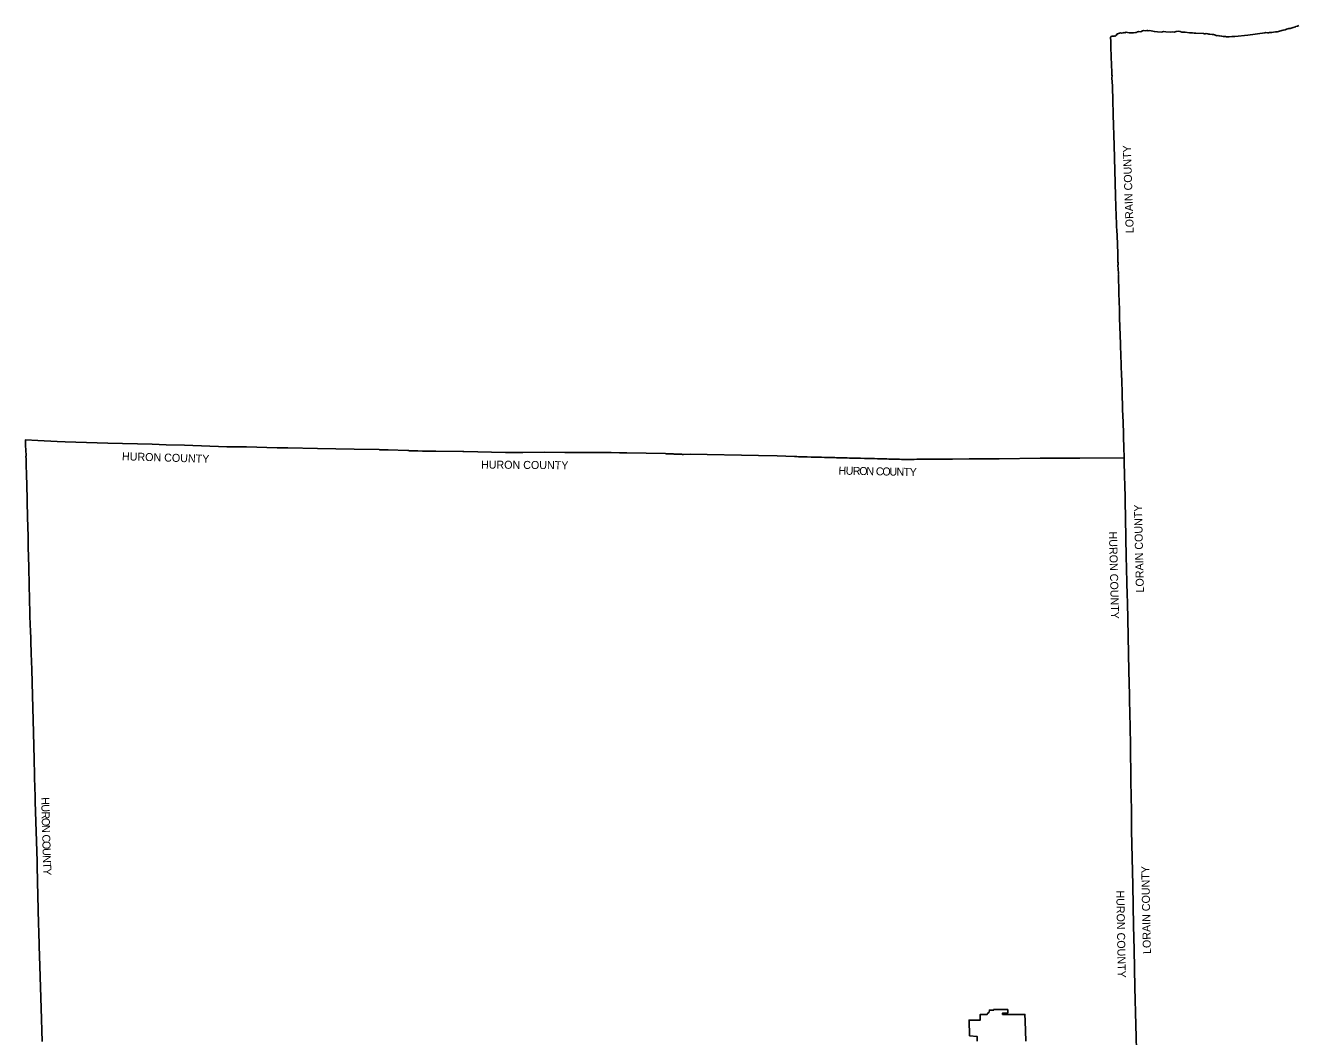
# Model space of a CAD drawing. Extents: x 1874609 to 2204689, y 815661 to 1281160.
# Drawn here: x 1874609 to 2033640, y 1124157 to 1250541 of the extents above; entities that cross this region are included whole.
import ezdxf

# ---------------------------------------------------------------- set-up
doc = ezdxf.new("R2010")
doc.units = 0
for name, color, linetype in [('GM_X_Adjacent_County', 7, 'Continuous'), ('GM_X_Adjacent_County_Text', 7, 'Continuous'), ('GM_X_Corporation', 7, 'Continuous')]:
    doc.layers.add(name, color=color, linetype=linetype)

msp = doc.modelspace()

# ---------------------------------------------------------------- linework, layer by layer
at = {"layer": 'GM_X_Adjacent_County'}
for points in [[(2013424, 1120950), (2013201, 1130286), (2013087, 1135030), (2013016, 1137995), (2012943, 1143096), (2012777, 1149904), (2012755, 1152350), (2012707, 1156038), (2012647, 1160718), (2012559, 1164716), (2012531, 1166018), (2012513, 1166858), (2012456, 1169838), (2012332, 1176351), (2012268, 1178339), (2012233, 1179496), (2012194, 1180790), (2012150, 1182773), (2012116, 1184031), (2012059, 1186592), (2011927, 1193461), (2011918, 1193798), (2011853, 1196506), (2011851, 1196596), (2011818, 1197728), (2011803, 1198220), (2011791, 1198677), (2011783, 1198981), (2011784, 1199073), (2011774, 1199248), (2011775, 1199472), (2011770, 1199712), (2011767, 1199936), (2011750, 1200496), (2011748, 1200514), (2011741, 1200643), (2011733, 1200797), (2011728, 1200959), (2011728, 1200985), (2011726, 1201037), (2011727, 1201144), (2011723, 1201276), (2011718, 1201326), (2011707, 1201374), (2011694, 1201405), (2011683, 1201424), (2011617, 1204379), (2011619, 1204389), (2011622, 1204439), (2011616, 1204603), (2011558, 1206111), (2011526, 1206896), (2011524, 1206947), (2011526, 1207042), (2011519, 1207141), (2011500, 1207649), (2011478, 1208256), (2011439, 1209248), (2011424, 1209640), (2011407, 1210171), (2011395, 1210630), (2011384, 1211023), (2011375, 1211511), (2011371, 1211642), (2011370, 1211756), (2011363, 1211953), (2011357, 1212247), (2011353, 1212297), (2011340, 1212345), (2011322, 1212386), (2011290, 1214511), (2011289, 1214545), (2011262, 1215280), (2011261, 1215312), (2011260, 1215348), (2011251, 1215690), (2011232, 1216166), (2011209, 1216921), (2011204, 1217167), (2011181, 1217987), (2011179, 1218057), (2011168, 1218430), (2011162, 1218627), (2011143, 1219004), (2011133, 1219168), (2011130, 1219408), (2011129, 1219455), (2011130, 1219493), (2011133, 1219540), (2011136, 1219561), (2011121, 1220060), (2011072, 1220579), (2011078, 1220591), (2011111, 1220656), (2011124, 1220677), (2011129, 1220696), (2011127, 1220722), (2011123, 1220747), (2011117, 1220766), (2011111, 1220784), (2011106, 1220799), (2011099, 1220832), (2011096, 1220861), (2011084, 1221011), (2011069, 1221282), (2011058, 1221745), (2011054, 1221937), (2011048, 1222134), (2011023, 1223065), (2011015, 1223286), (2011005, 1223469), (2010982, 1223999), (2010972, 1224213), (2010965, 1224442), (2010964, 1224573), (2010961, 1224637), (2010822, 1227873), (2010780, 1229305), (2010601, 1235529), (2010485, 1239377), (2010483, 1239462), (2010435, 1241214), (2010393, 1242845), (2010385, 1242962), (2010338, 1244009), (2010341, 1244225), (2010329, 1244372), (2010323, 1244550), (2010308, 1244996), (2010296, 1245340), (2010285, 1245515), (2010216, 1246692), (2010212, 1247784), (2010199, 1248334), (2010184, 1248535), (2010165, 1249074), (2010225, 1249166), (2010363, 1249204), (2010479, 1249213), (2010570, 1249215), (2010634, 1249236), (2010694, 1249206), (2010744, 1249199), (2010804, 1249264), (2010890, 1249313), (2010947, 1249433), (2011022, 1249488), (2011142, 1249540), (2011280, 1249590), (2011413, 1249601), (2011546, 1249561), (2011724, 1249622), (2011826, 1249651), (2011933, 1249624), (2012039, 1249642), (2012109, 1249685), (2012255, 1249659), (2012489, 1249605), (2012756, 1249609), (2013033, 1249618), (2013278, 1249640), (2013402, 1249671), (2013494, 1249723), (2013586, 1249740), (2013680, 1249800), (2013955, 1249763), (2014051, 1249817), (2014139, 1249880), (2014259, 1249906), (2014539, 1249879), (2014699, 1249897), (2014773, 1249894), (2014870, 1249888), (2015020, 1249906), (2015213, 1249886), (2015453, 1249817), (2015640, 1249783), (2016037, 1249736), (2016469, 1249699), (2016643, 1249722), (2016777, 1249780), (2017049, 1249739), (2017584, 1249710), (2017875, 1249728), (2018110, 1249715), (2018348, 1249804), (2018637, 1249808), (2018856, 1249772), (2019050, 1249703), (2019468, 1249696), (2020031, 1249633), (2020407, 1249608), (2020604, 1249574), (2020792, 1249595), (2021789, 1249543), (2021876, 1249508), (2021975, 1249487), (2022083, 1249533), (2022290, 1249501), (2022437, 1249443), (2022562, 1249453), (2022845, 1249406), (2022998, 1249392), (2023127, 1249384), (2023474, 1249260), (2023582, 1249265), (2023733, 1249261), (2024019, 1249214), (2024216, 1249179), (2024387, 1249157), (2024503, 1249150), (2024627, 1249098), (2024811, 1249102), (2024988, 1249110), (2025311, 1249141), (2025491, 1249167), (2025692, 1249160), (2027293, 1249345), (2029449, 1249620), (2029569, 1249644), (2029756, 1249634), (2029889, 1249636), (2029999, 1249658), (2030136, 1249645), (2030294, 1249673), (2030516, 1249706), (2030773, 1249742), (2030990, 1249753), (2031735, 1249947), (2031975, 1249999), (2032137, 1250059), (2032303, 1250097), (2032437, 1250157), (2032582, 1250159), (2032956, 1250287), (2033254, 1250381), (2033303, 1250392), (2033491, 1250432), (2033664, 1250541)], [(1876692, 1123540), (1876567, 1127687), (1876408, 1132939), (1876331, 1135496), (1876329, 1135547), (1876278, 1137238), (1876251, 1138246), (1876127, 1143537), (1876074, 1145495), (1876061, 1146031), (1876052, 1146072), (1875833, 1153484), (1875815, 1154145), (1875751, 1156483), (1875744, 1156859), (1875708, 1158770), (1875595, 1162172), (1875490, 1166798), (1875387, 1170045), (1875324, 1172050), (1875220, 1175159), (1875216, 1175323), (1875084, 1180580), (1875028, 1182810), (1874960, 1185375), (1874945, 1186074), (1874942, 1186641), (1874929, 1187161), (1874923, 1187365), (1874892, 1188188), (1874869, 1188736), (1874869, 1188969), (1874865, 1189239), (1874853, 1189471), (1874855, 1189533), (1874845, 1189851), (1874843, 1190228), (1874841, 1190514), (1874835, 1190723), (1874802, 1192031), (1874795, 1192318), (1874782, 1192756), (1874775, 1193023), (1874769, 1193158), (1874773, 1193210), (1874747, 1194264), (1874727, 1194819), (1874714, 1195175), (1874712, 1195341), (1874704, 1195559), (1874702, 1195624), (1874689, 1195958), (1874687, 1196231), (1874685, 1196324), (1874676, 1196685), (1874678, 1196718), (1874650, 1197529), (1874634, 1197935), (1874630, 1198102), (1874629, 1198149), (1874609, 1198729), (1876168, 1198663), (1878557, 1198537), (1879576, 1198507), (1884883, 1198340), (1890444, 1198190), (1892167, 1198135), (1894464, 1198062), (1899759, 1197878), (1900761, 1197861), (1901880, 1197853), (1902220, 1197860), (1906048, 1197761), (1906386, 1197756), (1907383, 1197725), (1911111, 1197641), (1915689, 1197569), (1918782, 1197520), (1918842, 1197513), (1918878, 1197510), (1918952, 1197506), (1919156, 1197499), (1919489, 1197492), (1919726, 1197493), (1919809, 1197493), (1919858, 1197490), (1919920, 1197480), (1922392, 1197407), (1922457, 1197396), (1922483, 1197393), (1922503, 1197391), (1922522, 1197390), (1922567, 1197387), (1922629, 1197385), (1922741, 1197382), (1923607, 1197356), (1924216, 1197336), (1925855, 1197327), (1929264, 1197296), (1929356, 1197294), (1934595, 1197179), (1936728, 1197178), (1939451, 1197191), (1942004, 1197164), (1943135, 1197160), (1943274, 1197160), (1943672, 1197159), (1947794, 1197154), (1948803, 1197136), (1949718, 1197121), (1954558, 1197019), (1954573, 1197016), (1954596, 1197012), (1954616, 1197011), (1954726, 1197007), (1954907, 1197003), (1955055, 1196997), (1955202, 1196988), (1955334, 1196981), (1955433, 1196978), (1955515, 1196976), (1955663, 1196973), (1955794, 1196971), (1956041, 1196964), (1956255, 1196958), (1956370, 1196954), (1956471, 1196951), (1956543, 1196947), (1956584, 1196941), (1956618, 1196934), (1956661, 1196922), (1956798, 1196919), (1957661, 1196942), (1966181, 1196801), (1968500, 1196747), (1970693, 1196647), (1970764, 1196646), (1970805, 1196646), (1970985, 1196643), (1971182, 1196637), (1971445, 1196629), (1971625, 1196625), (1971888, 1196618), (1972265, 1196608), (1972757, 1196595), (1973003, 1196588), (1973348, 1196579), (1973528, 1196574), (1973676, 1196569), (1973780, 1196566), (1973824, 1196565), (1974070, 1196559), (1974414, 1196550), (1974726, 1196542), (1975284, 1196527), (1975727, 1196516), (1975940, 1196509), (1976153, 1196502), (1976432, 1196494), (1976825, 1196484), (1977055, 1196480), (1977252, 1196475), (1977541, 1196470), (1977646, 1196468), (1977941, 1196462), (1977984, 1196461), (1978204, 1196455), (1978450, 1196449), (1978696, 1196442), (1978909, 1196437), (1979434, 1196423), (1979680, 1196417), (1979910, 1196411), (1980435, 1196396), (1980566, 1196393), (1980681, 1196391), (1981025, 1196380), (1981288, 1196372), (1981681, 1196363), (1981993, 1196355), (1982190, 1196350), (1982453, 1196343), (1982765, 1196336), (1983125, 1196326), (1983421, 1196319), (1983519, 1196316), (1983782, 1196310), (1984044, 1196304), (1984298, 1196300), (1984566, 1196301), (1985042, 1196302), (1985354, 1196303), (1985633, 1196305), (1985978, 1196307), (1986126, 1196308), (1986536, 1196311), (1986799, 1196311), (1987028, 1196315), (1987209, 1196316), (1987406, 1196318), (1987521, 1196318), (1987636, 1196318), (1987766, 1196320), (1987799, 1196321), (1987963, 1196321), (1988160, 1196322), (1988209, 1196322), (1988307, 1196322), (1988389, 1196322), (1988504, 1196322), (1988619, 1196322), (1988799, 1196323), (1988963, 1196324), (1989143, 1196325), (1989223, 1196325), (1989452, 1196326), (1989518, 1196326), (1989780, 1196326), (1989911, 1196327), (1989977, 1196327), (1990042, 1196328), (1990173, 1196329), (1990251, 1196329), (1990336, 1196329), (1990385, 1196328), (1990432, 1196328), (1992497, 1196355), (1996226, 1196377), (2001347, 1196432), (2006321, 1196454), (2011853, 1196506), (2011918, 1193798), (2011927, 1193461), (2012059, 1186592), (2012116, 1184031), (2012150, 1182773), (2012194, 1180790), (2012233, 1179496), (2012268, 1178339), (2012332, 1176351), (2012456, 1169838), (2012513, 1166858), (2012531, 1166018), (2012559, 1164716), (2012647, 1160718), (2012707, 1156038), (2012755, 1152350), (2012777, 1149904), (2012943, 1143096), (2013016, 1137995), (2013087, 1135030), (2013201, 1130286), (2013424, 1120950)]]:
    msp.add_lwpolyline(points, dxfattribs=at)
at = {"layer": 'GM_X_Corporation'}
msp.add_lwpolyline([(1993512, 1123562), (1993499, 1124163), (1992543, 1124256), (1992484, 1126216), (1993878, 1126223), (1993860, 1126906), (1994733, 1126912), (1994759, 1126985), (1994982, 1127220), (1995015, 1127470), (1995558, 1127465), (1995541, 1127533), (1997309, 1127535), (1997321, 1127099), (1996673, 1127091), (1996676, 1126922), (1999454, 1126933), (1999479, 1126101), (1999575, 1123586)], dxfattribs=at)

# ---------------------------------------------------------------- texts
at = {"layer": 'GM_X_Adjacent_County_Text'}
for s, rotation, p in [('LORAIN COUNTY', 91.93473, (2013059, 1224587)), ('HURON COUNTY', 358.2438, (1886652, 1196198)), ('HURON COUNTY', 359.53411, (1931510, 1195155)), ('H', 358.47094, (1976168, 1194411)), ('U', 358.84893, (1977059, 1194387)), ('R', 358.89242, (1977944, 1194369)), ('O', 358.9003, (1978758, 1194353)), ('N', 358.9062, (1979642, 1194336)), ('C', 358.90443, (1980830, 1194314)), ('O', 358.90384, (1981644, 1194298)), ('U', 358.90167, (1982528, 1194281)), ('N', 358.90423, (1983413, 1194264)), ('T', 358.90196, (1984297, 1194247)), ('Y', 358.90423, (1985045, 1194233)), ('LORAIN COUNTY', 91.30595, (2014327, 1179673)), ('HURON COUNTY', 271.42348, (2009957, 1187269)), ('H', 271.55282, (1876571, 1154056)), ('U', 271.55282, (1876595, 1153172)), ('R', 271.55286, (1876619, 1152288)), ('O', 271.55278, (1876641, 1151474)), ('N', 271.55282, (1876665, 1150590)), ('C', 271.5529, (1876697, 1149403)), ('O', 271.55152, (1876719, 1148589)), ('U', 271.47293, (1876743, 1147705)), ('N', 272.59476, (1876767, 1146800)), ('T', 271.75819, (1876807, 1145920)), ('Y', 271.42982, (1876830, 1145174)), ('LORAIN COUNTY', 91.0791, (2015198, 1134486)), ('HURON COUNTY', 271.06097, (2010868, 1142417))]:
    msp.add_text(s, height=1000, rotation=rotation, dxfattribs=at).set_placement(p)

doc.saveas('drawing.dxf')
